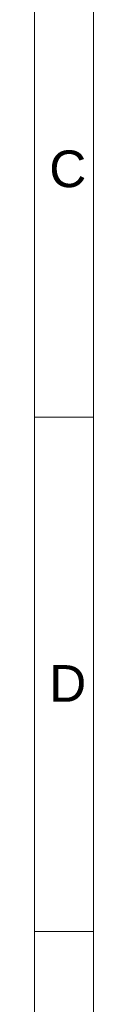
# Model space of a CAD drawing. Header units: millimetres. Extents: x 0 to 594, y 0 to 420.
# Tile 1055 of 1056: x 586 to 594, y 95 to 229. Entities that reach past the tile are written whole.
import ezdxf

# ---------------------------------------------------------------- set-up
doc = ezdxf.new("R2010")
doc.units = ezdxf.units.MM
doc.layers.add('256', color=7, linetype='Continuous', true_color=0xffffff)
doc.styles.add('Arial', font='txt')

msp = doc.modelspace()

# ---------------------------------------------------------------- linework, layer by layer
at = {"layer": '256', "color": 163, "linetype": 'Continuous', "lineweight": 18}
for p, q in [((594, 420), (594, 0)), ((586, 412), (586, 8)), ((586, 174.958), (594, 174.958)), ((586, 104.875), (594, 104.875))]:
    msp.add_line(p, q, dxfattribs=at)

# ---------------------------------------------------------------- texts
at = {"layer": '256', "color": 18, "linetype": 'Continuous', "lineweight": 13, "char_height": 5, "attachment_point": 7, "line_spacing_factor": 1.047437, "style": 'Arial'}
for s, insert in [('\\fArial|b0|i0;\\W1.0000;C', (587.993, 206.202)), ('\\fArial|b0|i0;\\W1.0000;D', (587.993, 136.161))]:
    msp.add_mtext(s, dxfattribs=dict(at, insert=insert))

doc.saveas('drawing.dxf')
